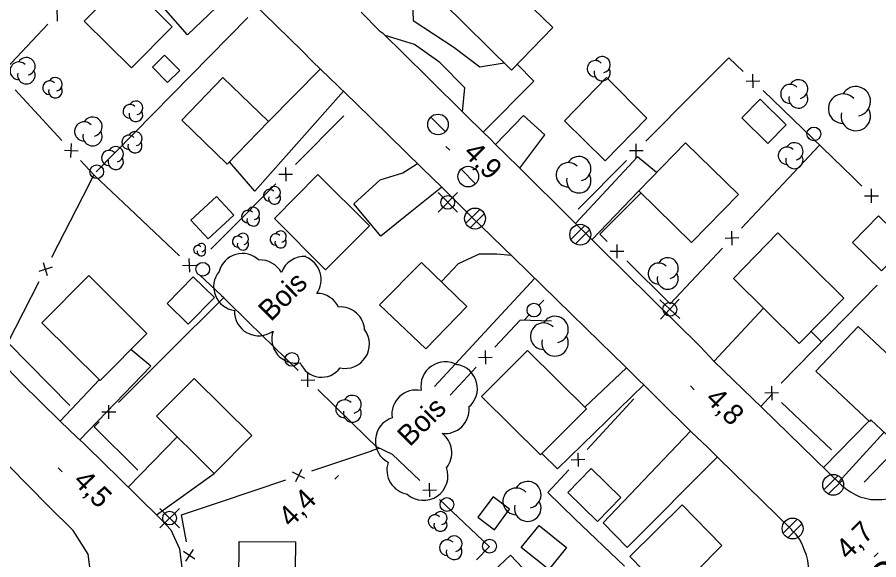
# Model space of a CAD drawing. Extents: x 381879 to 384696, y 5564785 to 5567594.
# Drawn here: x 382919.1 to 383044.4, y 5565094 to 5565173 of the extents above; entities that cross this region are included whole.
import ezdxf

# ---------------------------------------------------------------- set-up
doc = ezdxf.new("R2010")
doc.units = 0
for name, color, linetype in [('Niveau 19', 7, 'Continuous'), ('Niveau 21', 7, 'Continuous'), ('Niveau 3', 7, 'Continuous'), ('Niveau 31', 7, 'Continuous'), ('Niveau 36', 7, 'Continuous'), ('Niveau 37', 7, 'Continuous'), ('Niveau 41', 7, 'Continuous'), ('Niveau 44', 7, 'Continuous')]:
    doc.layers.add(name, color=color, linetype=linetype)

msp = doc.modelspace()

# ---------------------------------------------------------------- linework, layer by layer
at = {"layer": 'Niveau 19'}
for points in [[(382980.52, 5565185.08), (382983.97, 5565180.89), (382976.6, 5565175.17), (382976.69, 5565172.52), (382982.59, 5565168.6), (382986.37, 5565165.76), (382989.92, 5565166.36)], [(382951.04, 5565177.36), (382943.82, 5565170.41), (382940.35, 5565174.4), (382947.37, 5565181.02)], [(382983.86, 5565159.23), (382984.2, 5565162.69), (382980.58, 5565166.38), (382976.87, 5565168.99), (382972.58, 5565170.33)], [(382991.82, 5565166.15), (382994.26, 5565163.67), (382986.84, 5565156.27)], [(382955.6, 5565157.8), (382963.17, 5565165.47)], [(382966.52, 5565162.22), (382953.64, 5565147.68), (382949.93, 5565151.94)], [(382992.2, 5565151), (382995.86, 5565155.87), (382992.75, 5565158.68), (382988.66, 5565154.44)], [(383012.09, 5565150.36), (383009.32, 5565152.68), (383000.29, 5565142.98)], [(382980.86, 5565148.24), (382975.53, 5565143.96), (382971.99, 5565141.1), (382968.05, 5565145.83), (382971.88, 5565149.32), (382975.16, 5565150.34), (382977.31, 5565151.67)], [(383002.69, 5565140.59), (383009.5, 5565147.7)], [(382980.79, 5565134.5), (382983.27, 5565137.12), (382986.34, 5565138.56), (382988.83, 5565138.56), (382990.95, 5565138.34)], [(382994.38, 5565134.99), (382979.79, 5565119.22)], [(383020.5, 5565122.91), (383027.68, 5565130.62)], [(383034.58, 5565127.22), (383036.12, 5565125.73)], [(382928.17, 5565111.47), (382938.49, 5565122.21), (382935.61, 5565124.6)], [(383001.66, 5565116.24), (383007.73, 5565121.97)], [(382930.99, 5565120.23), (382925.32, 5565114.18)], [(383010.25, 5565119.48), (382997.66, 5565107.27), (382995.39, 5565109.49)], [(383028.96, 5565118.17), (383027.27, 5565116.32)], [(383036.37, 5565107.47), (383043.01, 5565114.21)], [(382942.34, 5565111.9), (382935.21, 5565104.57)], [(383020.93, 5565108.97), (383007.83, 5565095.83), (383004.32, 5565099.42), (383017.06, 5565112.74)], [(383038.56, 5565105.33), (383045.23, 5565112.57)], [(382939.33, 5565100.55), (382947.7, 5565106.6)]]:
    msp.add_lwpolyline(points, dxfattribs=at)
at = {"layer": 'Niveau 21'}
for points in [[(382962, 5565166.6), (382960.5, 5565168.1), (382951.2, 5565177.2)], [(382969.1, 5565173.7), (382971.8, 5565171)], [(382971.8, 5565171), (382972.2, 5565170.7)], [(382972.2, 5565170.7), (382978.7, 5565164.3), (382984.4, 5565158.7)], [(382968.3, 5565160.5), (382962, 5565166.6)], [(382978, 5565151), (382968.3, 5565160.5)], [(382984.4, 5565158.7), (382986.8, 5565156.3)], [(382986.8, 5565156.3), (382988, 5565155.2)], [(382988, 5565155.2), (382988.6, 5565154.5)], [(382988.6, 5565154.5), (382992, 5565151.2)], [(382980.9, 5565148.2), (382978, 5565151)], [(382992, 5565151.2), (382993.3, 5565149.9), (383003.9, 5565139.4)], [(382991.3, 5565138), (382985, 5565144.1), (382980.9, 5565148.2)], [(383003.9, 5565139.4), (383018.5, 5565125), (383020.5, 5565122.9)], [(383003.9, 5565125.7), (382991.3, 5565138)], [(383007.5, 5565122.2), (383003.9, 5565125.7)], [(382914.4, 5565124.7), (382915.7, 5565123.7), (382917.7, 5565121.8), (382919.7, 5565119.7), (382925.3, 5565114.2)], [(383017.2, 5565112.6), (383007.5, 5565122.2)], [(383020.5, 5565122.9), (383027.4, 5565116.2)], [(383027.4, 5565116.2), (383039, 5565104.9)], [(382925.3, 5565114.2), (382927.8, 5565111.8)], [(382927.8, 5565111.8), (382928.7, 5565111)], [(383021.1, 5565108.8), (383019.5, 5565110.4), (383017.2, 5565112.6)], [(382904.5, 5565086.9), (382911.78, 5565079.69), (382914.35, 5565078.8), (382917.4, 5565078.59), (382920.83, 5565079.88), (382924.9, 5565083.6), (382928.5, 5565087.84), (382929.75, 5565091.85), (382929.4, 5565094.85), (382927.21, 5565098.29), (382923.62, 5565101.8), (382914.9, 5565110.6)], [(382928.7, 5565111), (382929.2, 5565110.5), (382936.4, 5565103.4)], [(383031.8, 5565098.4), (383021.1, 5565108.8)], [(383039, 5565104.9), (383039.6, 5565104.4), (383040.3, 5565103.9), (383041, 5565103.5), (383041.7, 5565103.2), (383042.5, 5565103), (383043.3, 5565102.8), (383044.1, 5565102.8), (383044.9, 5565102.8), (383045.7, 5565102.9), (383046.4, 5565103), (383047.2, 5565103.3), (383047.9, 5565103.6), (383048.6, 5565104), (383049.2, 5565104.5), (383049.8, 5565105)], [(382936.4, 5565103.4), (382940, 5565099.9)], [(382940, 5565099.9), (382941.4, 5565098.4)], [(382941.4, 5565098.4), (382942.65, 5565095.59), (382943.05, 5565092.44), (382942.89, 5565089.67), (382941.73, 5565087.52)], [(383031.8, 5565087), (383032.4, 5565087.6), (383032.9, 5565088.3), (383033.3, 5565089), (383033.6, 5565089.8), (383033.9, 5565090.6), (383034.1, 5565091.4), (383034.2, 5565092.2), (383034.2, 5565093.1), (383034.1, 5565093.9), (383033.9, 5565094.7), (383033.6, 5565095.5), (383033.3, 5565096.3), (383032.9, 5565097), (383032.4, 5565097.7), (383031.8, 5565098.3), (383031.8, 5565098.4)]]:
    msp.add_lwpolyline(points, dxfattribs=at)
at = {"layer": 'Niveau 3'}
for p, q in [((382981.45, 5565154.18), (382982.02, 5565153.62)), ((383017.02, 5565119.32), (383017.59, 5565118.77)), ((382925.03, 5565107.38), (382925.6, 5565106.81)), ((382965.26, 5565105.73), (382965.83, 5565106.3)), ((383043.77, 5565094.44), (383044.34, 5565095.01))]:
    msp.add_line(p, q, dxfattribs=at)
at = {"layer": 'Niveau 31'}
for points in [[(382986.9, 5565181.3), (382980.9, 5565175.2), (382991, 5565165.3), (382997, 5565171.5)], [(382934.8, 5565178.4), (382928.8, 5565172.4), (382935.7, 5565165.6), (382941.6, 5565171.6)], [(382940.49, 5565167.46), (382942.7, 5565165.23), (382940.94, 5565163.48), (382938.73, 5565165.71)], [(382949, 5565164.2), (382943, 5565158), (382949.6, 5565151.6), (382955.6, 5565157.8)], [(383004.8, 5565164.2), (382998.7, 5565157.9), (383004.6, 5565152.1), (383010.7, 5565158.3)], [(383027.18, 5565161.05), (383030.98, 5565157.3), (383028.31, 5565154.59), (383024.51, 5565158.34)], [(383016.3, 5565154.7), (383009.5, 5565147.7), (383017.2, 5565140.2), (383024, 5565147.2)], [(382962.8, 5565150.1), (382956.5, 5565143.7), (382963.9, 5565136.2), (382970.3, 5565142.6)], [(382944.33, 5565143.46), (382948.07, 5565146.89), (382950.58, 5565144.15), (382946.84, 5565140.72)], [(383040.62, 5565140.19), (383044.4, 5565144.06), (383048.61, 5565139.95), (383044.83, 5565136.08)], [(383029.77, 5565141.58), (383023.27, 5565134.98), (383032.87, 5565125.48), (383039.37, 5565132.08)], [(382977.9, 5565137.3), (382971.8, 5565131.1), (382978.5, 5565124.7), (382984.5, 5565130.9)], [(382929.46, 5565135.38), (382937.94, 5565126.96), (382931.13, 5565120.09), (382922.65, 5565128.51)], [(382944.67, 5565135.19), (382940.87, 5565131.32), (382943.94, 5565128.31), (382947.74, 5565132.18)], [(383043.08, 5565114.14), (383035.28, 5565121.46), (383041.42, 5565127.98), (383049.3, 5565120.58), (383047.01, 5565118.13), (383049.16, 5565116.11), (383045.55, 5565112.27), (383043.29, 5565114.38)], [(382993.3, 5565124.5), (382986.6, 5565117.8), (382995.2, 5565109.3), (383001.9, 5565116)], [(382947.7, 5565106.6), (382953.2, 5565112.1), (382944.8, 5565120.4), (382939.3, 5565114.9)], [(382999.19, 5565103.79), (383002.59, 5565107.29), (383006.89, 5565103.09), (383003.49, 5565099.59)], [(382988.3, 5565103.2), (382986.1, 5565100.2), (382988.5, 5565098.4), (382990.7, 5565101.4)], [(383015.8, 5565102), (383008.2, 5565094.5), (383014.1, 5565088.5), (383021.6, 5565096.1)], [(382999, 5565095.8), (382996.4, 5565092.6), (382992.4, 5565095.8), (382995, 5565099)], [(382959.55, 5565096.61), (382959.43, 5565084.61), (382951.25, 5565084.69), (382951.37, 5565096.69)], [(382990.83, 5565094.7), (382993.5, 5565091.89), (382991.1, 5565089.61), (382988.43, 5565092.42)]]:
    msp.add_lwpolyline(points, close=True, dxfattribs=at)
at = {"layer": 'Niveau 36'}
for p, q in [((382981.36, 5565156.31), (382979.24, 5565158.43)), ((382985.76, 5565148.73), (382983.64, 5565150.85)), ((382983.12, 5565147.45), (382980.3, 5565144.63)), ((382983.12, 5565144.63), (382980.3, 5565147.45)), ((382986.37, 5565145.02), (382984.31, 5565142.98)), ((382984.97, 5565142.34), (382987.03, 5565144.38)), ((383001.68, 5565142.67), (382999.62, 5565140.63)), ((383000.28, 5565139.99), (383002.34, 5565142.03)), ((382995.68, 5565131.79), (382994.97, 5565131.09)), ((383012.56, 5565131.84), (383015.47, 5565129.12)), ((383012.66, 5565129.03), (383015.38, 5565131.94)), ((382992.86, 5565128.96), (382993.55, 5565129.68)), ((383038.49, 5565106.26), (383036.43, 5565104.22)), ((383037.09, 5565103.58), (383039.15, 5565105.62)), ((382942.65, 5565101.5), (382939.83, 5565098.68)), ((382942.65, 5565098.68), (382939.83, 5565101.5)), ((383032.58, 5565099.91), (383030.52, 5565097.87)), ((383031.18, 5565097.23), (383033.24, 5565099.27))]:
    msp.add_line(p, q, dxfattribs=at)
for centre, radius in [((382980.29, 5565157.37), 1.5), ((383034.99, 5565156), 1), ((382930.63, 5565150.5), 1), ((382984.69, 5565149.79), 1.5), ((382981.7, 5565146.04), 1), ((382985.68, 5565143.68), 1.52), ((383000.99, 5565141.33), 1.52), ((382946.06, 5565136.3), 1), ((382994.26, 5565130.37), 1), ((382959.03, 5565123.19), 1), ((383037.8, 5565104.92), 1.52), ((382981.59, 5565102.06), 1), ((382941.23, 5565100.09), 1), ((383031.89, 5565098.57), 1.52), ((382987.79, 5565096), 1)]:
    msp.add_circle(centre, radius, dxfattribs=at)
msp.add_ellipse((383014.03, 5565130.48), major_axis=(-0.048, -0.999), ratio=0.999982, dxfattribs=at)
at = {"layer": 'Niveau 37'}
for p, q in [((382924.92, 5565172.41), (382924.86, 5565174.41)), ((383026.17, 5565162.69), (383026.13, 5565164.69)), ((383025.15, 5565163.67), (383027.15, 5565163.71)), ((382926.87, 5565152.59), (382926.95, 5565154.59)), ((383009.14, 5565152.54), (383009.14, 5565154.54)), ((382925.91, 5565153.63), (382927.91, 5565153.55)), ((383010.14, 5565153.54), (383008.14, 5565153.54)), ((382958.12, 5565151.13), (382958.13, 5565149.12)), ((382957.12, 5565150.12), (382959.13, 5565150.13)), ((383042.38, 5565146.99), (383044.39, 5565146.99)), ((383043.38, 5565145.99), (383043.39, 5565147.99)), ((383023.11, 5565139.83), (383023.05, 5565141.83)), ((383024.08, 5565140.86), (383022.08, 5565140.8)), ((383006.35, 5565137.92), (383006.34, 5565139.92)), ((383005.34, 5565138.92), (383007.34, 5565138.93)), ((382923.48, 5565135.33), (382922.86, 5565137.24)), ((382943.12, 5565136.85), (382945.12, 5565136.91)), ((382944.15, 5565135.88), (382944.09, 5565137.88)), ((382924.12, 5565136.59), (382922.22, 5565135.98)), ((382987.15, 5565124.5), (382987.22, 5565122.5)), ((382986.19, 5565123.46), (382988.19, 5565123.53)), ((382961.37, 5565119.19), (382961.35, 5565121.19)), ((382960.36, 5565120.18), (382962.36, 5565120.2)), ((383028.82, 5565119.27), (383028.87, 5565117.27)), ((383029.85, 5565118.3), (383027.85, 5565118.25)), ((382933.39, 5565115.51), (382931.39, 5565115.51)), ((382932.39, 5565114.51), (382932.39, 5565116.51)), ((383000.62, 5565109.6), (383000.71, 5565107.6)), ((382999.66, 5565108.56), (383001.66, 5565108.65)), ((382960.93, 5565105.86), (382959.13, 5565106.75)), ((382959.59, 5565105.41), (382960.48, 5565107.2)), ((382978.08, 5565104.17), (382980.08, 5565104.21)), ((382979.11, 5565103.19), (382979.06, 5565105.19)), ((382944.64, 5565095.5), (382943.52, 5565093.84)), ((382944.91, 5565094.11), (382943.25, 5565095.23))]:
    msp.add_line(p, q, dxfattribs=at)
for points in [[(382916.65, 5565164.69), (382923.52, 5565171.96)], [(383017.61, 5565162.05), (383022.62, 5565167.08), (383024.71, 5565165.07)], [(382918.76, 5565162.4), (382925.55, 5565155.06)], [(383010.55, 5565154.96), (383017.61, 5565162.05)], [(383027.59, 5565162.3), (383034.79, 5565155.37)], [(382966.6, 5565158.62), (382959.54, 5565151.54)], [(383031.3, 5565149.57), (383035.82, 5565154.37)], [(383034.79, 5565155.37), (383040.66, 5565149.72), (383041.97, 5565148.4)], [(382928.26, 5565152.13), (382930.23, 5565150), (382935.4, 5565145.12)], [(383000.67, 5565145.04), (383007.73, 5565152.13)], [(382928.65, 5565146.96), (382930.16, 5565149.9), (382930.17, 5565149.92), (382930.18, 5565149.93), (382930.18, 5565149.94), (382930.19, 5565149.94), (382930.22, 5565150.01)], [(383024.45, 5565142.29), (383031.3, 5565149.57)], [(382956.71, 5565148.71), (382949.65, 5565141.63)], [(382924.08, 5565138.06), (382928.65, 5565146.96)], [(383009.83, 5565147.38), (383003.83, 5565141.4), (383004.92, 5565140.33)], [(382935.4, 5565145.12), (382942.67, 5565138.25)], [(382949.65, 5565141.63), (382947.24, 5565139.21)], [(383014.86, 5565132.09), (383021.71, 5565139.38)], [(383007.77, 5565137.52), (383014.09, 5565131.28), (383014.86, 5565132.09)], [(382945.57, 5565135.51), (382948.8, 5565132.46), (382949.1, 5565132.17), (382949.15, 5565132.11), (382949.3, 5565131.97), (382952.78, 5565128.57)], [(382917.69, 5565125.61), (382922.26, 5565134.51)], [(383037.22, 5565126.85), (383044.21, 5565134)], [(382940.89, 5565123.98), (382949.1, 5565132.17)], [(382912.72, 5565128.31), (382913.16, 5565128.23), (382917.84, 5565125.52), (382920.74, 5565122.55)], [(382952.78, 5565128.57), (382959.93, 5565121.59)], [(382996.83, 5565128.74), (382992.23, 5565128.91), (382988.55, 5565124.96)], [(383030.23, 5565119.7), (383037.22, 5565126.85)], [(382933.81, 5565116.92), (382940.89, 5565123.98)], [(382920.74, 5565122.55), (382926.69, 5565116.48)], [(382985.83, 5565122.03), (382982.05, 5565117.98)], [(382962.79, 5565118.79), (382969.95, 5565111.8)], [(383008.77, 5565117.45), (383002.01, 5565110.08)], [(383037.54, 5565110), (383030.3, 5565116.89)], [(382936.63, 5565107.04), (382930.26, 5565113.38), (382930.98, 5565114.1)], [(382969.95, 5565111.8), (382971.27, 5565110.51), (382973.61, 5565109.41), (382977.64, 5565105.57)], [(383042.31, 5565105.31), (383049.27, 5565112.49)], [(382961.93, 5565106.95), (382970.66, 5565109.89), (382970.67, 5565109.9), (382971.4, 5565110.15)], [(382971.4, 5565110.15), (382971.77, 5565110.27)], [(382999.31, 5565107.13), (382996.26, 5565103.8), (383000.22, 5565100)], [(382948.66, 5565102.47), (382958.14, 5565105.67)], [(382943.7, 5565096.64), (382942.96, 5565100.55), (382948.66, 5565102.47)], [(382980.53, 5565102.81), (382987.74, 5565095.93), (382987.72, 5565095.9)], [(383000.22, 5565100), (383007.43, 5565093.08)], [(382987.72, 5565095.9), (382985.91, 5565094)]]:
    msp.add_lwpolyline(points, dxfattribs=at)
at = {"layer": 'Niveau 41'}
msp.add_lwpolyline([(382952.6, 5565172.95), (382930.56, 5565150.46)], dxfattribs=at)
at = {"layer": 'Niveau 44'}
for centre, radius, start, end in [((382920.39, 5565165.84), 1.28, 282.2692, 149.7262), ((383004.19, 5565166.08), 1.18, 282.2692, 149.7262), ((382919.28, 5565165.19), 1.28, 44.1153, 269.8039), ((383003.18, 5565165.49), 1.18, 44.1153, 269.8039), ((382920.39, 5565164.55), 1.28, 166.9368, 29.6212), ((383004.19, 5565164.9), 1.18, 166.9368, 29.6212), ((382923.76, 5565162.72), 0.996, 44.1153, 269.8039), ((382924.61, 5565163.22), 0.996, 282.2692, 149.7262), ((383031.54, 5565161.82), 1.38, 44.1153, 269.8039), ((383032.73, 5565162.51), 1.38, 282.2692, 149.7262), ((382924.61, 5565162.22), 0.996, 166.9368, 29.6212), ((383039.24, 5565159.67), 2.15, 44.1153, 269.8039), ((383041.09, 5565160.74), 2.15, 282.2692, 149.7262), ((382936.32, 5565159.78), 1, 282.2692, 149.7262), ((383032.73, 5565161.13), 1.38, 166.9368, 29.6212), ((382935.46, 5565159.28), 1, 44.1153, 269.8039), ((383041.09, 5565158.6), 2.15, 166.9368, 29.6212), ((382930.01, 5565157.06), 1.4, 282.2692, 149.7262), ((382936.32, 5565158.78), 1, 166.9368, 29.6212), ((382928.8, 5565156.36), 1.4, 44.1153, 269.8039), ((382930.01, 5565155.66), 1.4, 166.9368, 29.6212), ((382935.3, 5565154.78), 1.03, 44.1153, 269.8039), ((382936.19, 5565155.3), 1.03, 282.2692, 149.7262), ((382936.19, 5565154.27), 1.03, 166.9368, 29.6212), ((383032.15, 5565153.46), 1.26, 282.2692, 149.7262), ((382932.43, 5565152.49), 1.12, 44.1153, 269.8039), ((382933.39, 5565153.05), 1.12, 282.2692, 149.7262), ((383031.07, 5565152.83), 1.26, 44.1153, 269.8039), ((382933.39, 5565151.93), 1.12, 166.9368, 29.6212), ((382999.26, 5565150.05), 1.77, 44.1153, 269.8039), ((383000.78, 5565150.94), 1.77, 282.2692, 149.7262), ((383032.15, 5565152.2), 1.26, 166.9368, 29.6212), ((383000.78, 5565149.17), 1.77, 166.9368, 29.6212), ((382956.5, 5565147.49), 0.862, 282.2692, 149.7262), ((382955.76, 5565147.06), 0.862, 44.1153, 269.8039), ((382956.5, 5565146.63), 0.862, 166.9368, 29.6212), ((382952.62, 5565143.96), 0.915, 44.1153, 269.8039), ((382953.4, 5565144.42), 0.915, 282.2692, 149.7262), ((382953.4, 5565143.5), 0.915, 166.9368, 29.6212), ((382957.39, 5565141.05), 0.828, 282.2692, 149.7262), ((382951.19, 5565140.31), 0.815, 44.1153, 269.8039), ((382951.89, 5565140.72), 0.815, 282.2692, 149.7262), ((382956.68, 5565140.63), 0.828, 44.1153, 269.8039), ((382957.39, 5565140.22), 0.828, 166.9368, 29.6212), ((382945.34, 5565139.15), 0.614, 44.1153, 269.8039), ((382945.86, 5565139.45), 0.614, 282.2692, 149.7262), ((382951.89, 5565139.91), 0.815, 166.9368, 29.6212), ((382945.86, 5565138.84), 0.614, 166.9368, 29.6212), ((382951.83, 5565135.09), 3.51, 46.7143, 165.1328), ((383012.41, 5565135.68), 1.53, 44.1153, 269.8039), ((383013.73, 5565136.45), 1.53, 282.2692, 149.7262), ((382951.13, 5565133.78), 3.49, 140.7487, 262.5402), ((383013.73, 5565134.92), 1.53, 166.9368, 29.6212), ((382997.32, 5565127.53), 1.93, 282.2692, 149.7262), ((382995.66, 5565126.56), 1.93, 44.1153, 269.8039), ((382966.79, 5565125.39), 3.52, 258.1952, 36.2317), ((382997.32, 5565125.59), 1.93, 166.9368, 29.6212), ((382967.82, 5565116.65), 1.3, 282.2692, 149.7262), ((382966.7, 5565115.99), 1.3, 44.1153, 269.8039), ((382967.82, 5565115.34), 1.3, 166.9368, 29.6212), ((382993.35, 5565103.49), 1.94, 282.2692, 149.7262), ((382991.68, 5565102.52), 1.94, 44.1153, 269.8039), ((382993.35, 5565101.55), 1.94, 166.9368, 29.6212), ((382979.83, 5565099.6), 0.962, 44.1153, 269.8039), ((382980.65, 5565100.08), 0.962, 282.2692, 149.7262), ((382980.65, 5565099.12), 0.962, 166.9368, 29.6212), ((382981.65, 5565095.77), 1.15, 44.1153, 269.8039), ((382982.64, 5565096.34), 1.15, 282.2692, 149.7262), ((382982.64, 5565095.19), 1.15, 166.9368, 29.6212)]:
    msp.add_arc(centre, radius, start, end, dxfattribs=at)
for centre, major_axis, ratio, start_param, end_param in [((382960.8, 5565134.63), (-2.87, -2.04), 0.999985, 4.01139, 5.315362), ((382959.76, 5565134.8), (-0.05, 3.53), 0.999985, 4.088575, 5.882455), ((382954.41, 5565134.14), (-2.32, 2.64), 0.999942, 4.494517, 5.612169), ((382962.67, 5565129.27), (-3.46, 0.63), 0.999985, 3.773717, 4.901242), ((382966.09, 5565127.3), (-2.57, 2.4), 0.999985, 3.93564, 5.537129), ((382954.2, 5565130.14), (3.01, -1.83), 0.999985, 3.63561, 5.894423), ((382959.62, 5565126.16), (2.21, -2.74), 0.999942, 3.70261, 5.789333), ((382981.35, 5565119.27), (-2.82, -2.17), 0.999986, 3.535705, 5.791657), ((382963.37, 5565123.95), (-0.44, -3.33), 0.999907, 5.224283, 7.347744), ((382982.46, 5565118.94), (-1.5, 3.23), 0.999871, 3.404643, 5.656378), ((382977.13, 5565115.17), (-2.27, -2.74), 0.999943, 3.635943, 5.540072), ((382981.28, 5565115.94), (2.72, 2.29), 0.999986, 3.897729, 5.660469), ((382974.73, 5565111.31), (0.3, -3.54), 0.999871, 3.37778, 5.713542), ((382978.74, 5565109.59), (-0.69, 3.49), 0.999943, 3.863455, 5.439161), ((382976.41, 5565107.09), (-1.72, -3.12), 0.999559, 4.906203, 6.627203), ((382978.18, 5565106.22), (-0.67, 3.49), 0.999807, 2.226406, 4.880309)]:
    msp.add_ellipse(centre, major_axis=major_axis, ratio=ratio, start_param=start_param, end_param=end_param, dxfattribs=at)

# ---------------------------------------------------------------- texts
at = {"layer": 'Niveau 21'}
msp.add_text('RUE DU VIEUX POSTE', height=4, rotation=45.3685, dxfattribs=at).set_placement((383015.07, 5565058.23))
at = {"layer": 'Niveau 3'}
for s, rotation, p in [('4,9  ', 314.6306, (382983.84, 5565153.1)), ('4,8  ', 315.4141, (383019.04, 5565117.27)), ('4,5  ', 314.2821, (382927.06, 5565105.33)), ('4,4  ', 44.7717, (382958.86, 5565098.6)), ('4,7  ', 44.7717, (383039.98, 5565093.86))]:
    msp.add_text(s, height=3, rotation=rotation, dxfattribs=at).set_placement(p)
at = {"layer": 'Niveau 44'}
for p in [(382955.96, 5565128.59), (382976.17, 5565110.36)]:
    msp.add_text('Bois', height=3, rotation=44.7707, dxfattribs=at).set_placement(p)

doc.saveas('drawing.dxf')
